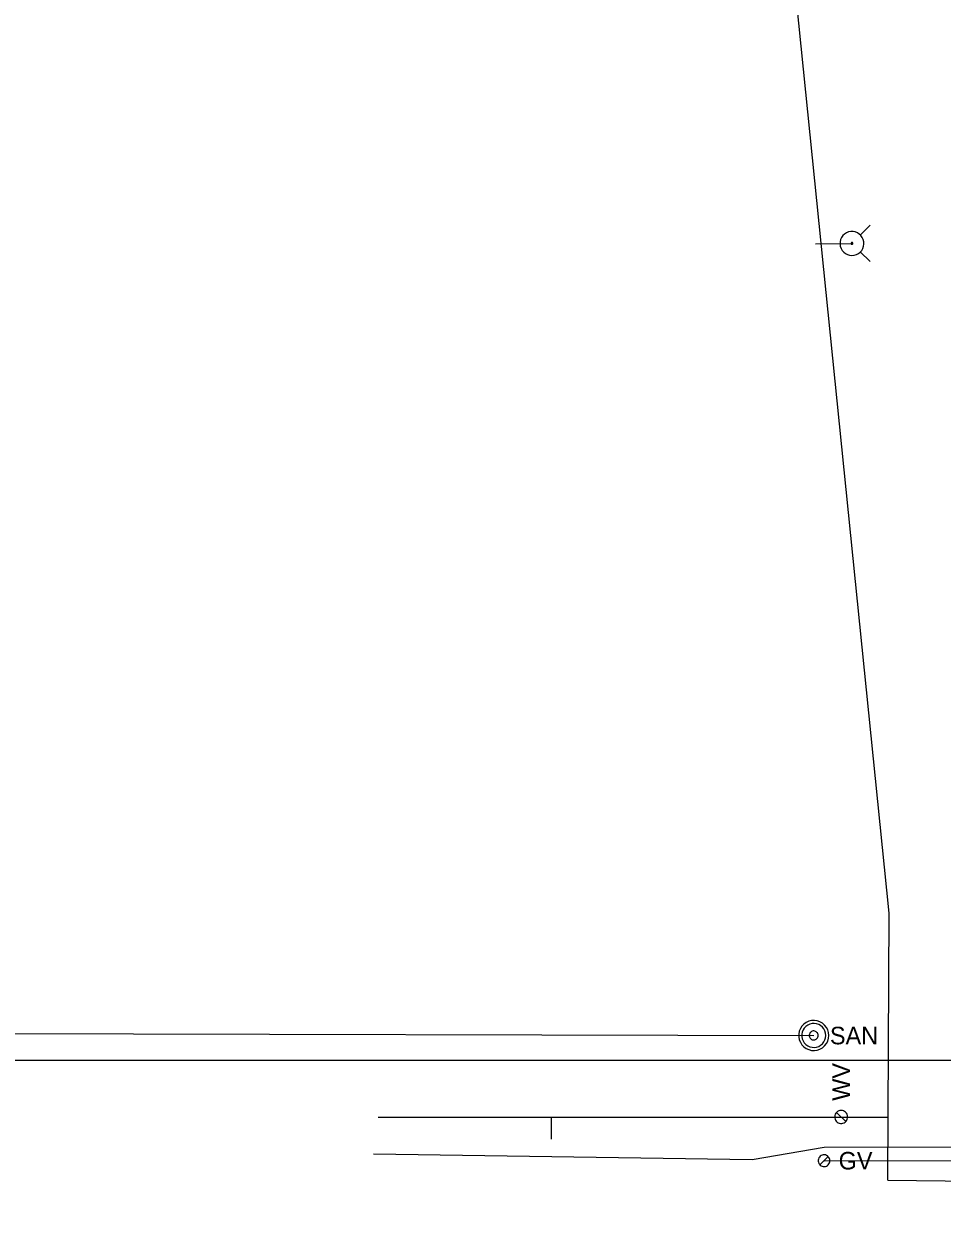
# Model space of a CAD drawing. Extents: x 600849 to 606371, y 330010 to 403088.
# Drawn here: x 604576.3 to 604777.9, y 335319 to 335581.2 of the extents above; entities that cross this region are included whole.
import ezdxf

# ---------------------------------------------------------------- set-up
doc = ezdxf.new("R2010")
doc.units = 0
for name, color, linetype in [('E_UTL_G', 7, 'Continuous'), ('E_UTL_G_UG', 7, 'Continuous'), ('E_UTL_SAN', 7, 'Continuous'), ('E_UTL_SAN_UG', 7, 'Continuous'), ('E_UTL_SAN_UG_MMSD', 7, 'Continuous'), ('E_UTL_W', 7, 'Continuous'), ('E_UTL_W_UG', 7, 'Continuous'), ('E_UTL_WHydrant', 7, 'Continuous')]:
    doc.layers.add(name, color=color, linetype=linetype)

msp = doc.modelspace()

# ---------------------------------------------------------------- linework, layer by layer
at = {"layer": 'E_UTL_G'}
for points in [[(604753.26, 335331.58), (604753.24, 335331.82), (604753.17, 335332.06), (604753.06, 335332.27), (604752.91, 335332.46), (604752.72, 335332.62), (604752.51, 335332.75), (604752.28, 335332.83), (604752.04, 335332.86), (604751.8, 335332.85), (604751.56, 335332.79), (604751.34, 335332.69), (604751.14, 335332.55), (604750.97, 335332.37), (604750.84, 335332.17), (604750.75, 335331.94), (604750.7, 335331.7), (604750.7, 335331.46), (604750.75, 335331.22), (604750.84, 335330.99), (604750.97, 335330.79), (604751.14, 335330.61), (604751.34, 335330.47), (604751.56, 335330.37), (604751.8, 335330.31), (604752.04, 335330.3), (604752.28, 335330.33), (604752.51, 335330.41), (604752.72, 335330.53), (604752.91, 335330.69), (604753.06, 335330.89), (604753.17, 335331.1), (604753.24, 335331.34), (604753.26, 335331.58)], [(604751.07, 335330.67), (604752.89, 335332.49)]]:
    msp.add_lwpolyline(points, dxfattribs=at)
at = {"layer": 'E_UTL_G_UG'}
for points in [[(604736.18, 335331.82), (604751.98, 335334.58), (604818.56, 335334.64), (604819.25, 335334.71), (604999.69, 335329.61)], [(604653.04, 335333.09), (604736.18, 335331.82)], [(604751.98, 335331.58), (604818.7, 335331.64), (604819.34, 335331.7), (604992.05, 335326.83)], [(604751.98, 335331.58), (604818.7, 335331.64), (604819.34, 335331.7), (604992.05, 335326.83)]]:
    msp.add_lwpolyline(points, dxfattribs=at)
at = {"layer": 'E_UTL_SAN'}
for points in [[(604753.01, 335359.08), (604752.95, 335359.7), (604752.78, 335360.31), (604752.49, 335360.86), (604752.1, 335361.36), (604751.63, 335361.77), (604751.08, 335362.08), (604750.49, 335362.29), (604749.87, 335362.38), (604749.24, 335362.35), (604748.63, 335362.2), (604748.06, 335361.94), (604747.55, 335361.57), (604747.12, 335361.12), (604746.78, 335360.59), (604746.55, 335360.01), (604746.43, 335359.39), (604746.43, 335358.77), (604746.55, 335358.15), (604746.78, 335357.57), (604747.12, 335357.04), (604747.55, 335356.59), (604748.06, 335356.22), (604748.63, 335355.96), (604749.24, 335355.81), (604749.87, 335355.78), (604750.49, 335355.87), (604751.08, 335356.08), (604751.63, 335356.39), (604752.1, 335356.8), (604752.49, 335357.3), (604752.78, 335357.85), (604752.95, 335358.46), (604753.01, 335359.08)], [(604752.35, 335359.08), (604752.3, 335359.58), (604752.16, 335360.06), (604751.93, 335360.51), (604751.62, 335360.9), (604751.24, 335361.23), (604750.81, 335361.48), (604750.33, 335361.65), (604749.84, 335361.72), (604749.34, 335361.69), (604748.85, 335361.58), (604748.39, 335361.37), (604747.98, 335361.08), (604747.64, 335360.71), (604747.37, 335360.29), (604747.18, 335359.82), (604747.08, 335359.33), (604747.08, 335358.83), (604747.18, 335358.34), (604747.37, 335357.87), (604747.64, 335357.45), (604747.98, 335357.09), (604748.39, 335356.79), (604748.85, 335356.59), (604749.34, 335356.47), (604749.84, 335356.44), (604750.33, 335356.51), (604750.81, 335356.68), (604751.24, 335356.93), (604751.62, 335357.26), (604751.93, 335357.65), (604752.16, 335358.1), (604752.3, 335358.58), (604752.35, 335359.08)], [(604750.7, 335359.08), (604750.68, 335359.27), (604750.63, 335359.45), (604750.55, 335359.62), (604750.43, 335359.76), (604750.29, 335359.89), (604750.12, 335359.98), (604749.95, 335360.04), (604749.76, 335360.07), (604749.57, 335360.06), (604749.39, 335360.02), (604749.22, 335359.94), (604749.06, 335359.83), (604748.93, 335359.69), (604748.83, 335359.53), (604748.76, 335359.36), (604748.73, 335359.17), (604748.73, 335358.99), (604748.76, 335358.8), (604748.83, 335358.63), (604748.93, 335358.47), (604749.06, 335358.33), (604749.22, 335358.22), (604749.39, 335358.14), (604749.57, 335358.1), (604749.76, 335358.09), (604749.95, 335358.12), (604750.12, 335358.18), (604750.29, 335358.27), (604750.43, 335358.4), (604750.55, 335358.55), (604750.63, 335358.71), (604750.68, 335358.89), (604750.7, 335359.08)]]:
    msp.add_lwpolyline(points, dxfattribs=at)
at = {"layer": 'E_UTL_SAN_UG'}
msp.add_line((604453.41, 335359.84), (604749.71, 335359.08), dxfattribs=at)
at = {"layer": 'E_UTL_SAN_UG_MMSD'}
msp.add_line((604129.05, 335353.62), (604806.5, 335353.62), dxfattribs=at)
at = {"layer": 'E_UTL_W'}
for points in [[(604755.74, 335342.6), (604755.47, 335342.57), (604755.21, 335342.49), (604754.97, 335342.37), (604754.76, 335342.2), (604754.58, 335342), (604754.44, 335341.76), (604754.35, 335341.51), (604754.32, 335341.24), (604754.33, 335340.97), (604754.39, 335340.7), (604754.51, 335340.46), (604754.66, 335340.24), (604754.86, 335340.05), (604755.09, 335339.9), (604755.34, 335339.8), (604755.6, 335339.75), (604755.88, 335339.75), (604756.14, 335339.8), (604756.39, 335339.9), (604756.62, 335340.05), (604756.82, 335340.24), (604756.98, 335340.46), (604757.09, 335340.7), (604757.15, 335340.97), (604757.16, 335341.24), (604757.13, 335341.51), (604757.04, 335341.76), (604756.9, 335342), (604756.72, 335342.2), (604756.51, 335342.37), (604756.27, 335342.49), (604756.01, 335342.57), (604755.74, 335342.6)], [(604756.75, 335340.16), (604754.73, 335342.18)]]:
    msp.add_lwpolyline(points, dxfattribs=at)
at = {"layer": 'E_UTL_W_UG'}
for p, q in [((604766, 335327.28), (604766.25, 335385.93)), ((604692.1, 335341.17), (604692.1, 335336.31))]:
    msp.add_line(p, q, dxfattribs=at)
for points in [[(604766.25, 335385.93), (604743, 335615.34), (604720.16, 335794.49)], [(604750.11, 335532.93), (604758.11, 335532.99)], [(604654.11, 335341.17), (604766.06, 335341.17)], [(604766, 335327.28), (604784.88, 335327.05), (604787.01, 335318.97)]]:
    msp.add_lwpolyline(points, dxfattribs=at)
at = {"layer": 'E_UTL_WHydrant'}
for points in [[(604758.11, 335530.37), (604758.61, 335530.41), (604759.09, 335530.55), (604759.53, 335530.78), (604759.92, 335531.09), (604760.25, 335531.47), (604760.5, 335531.9), (604760.66, 335532.37), (604760.73, 335532.86), (604760.71, 335533.36), (604760.59, 335533.85), (604760.38, 335534.3), (604760.09, 335534.71), (604759.73, 335535.05), (604759.31, 335535.32), (604758.85, 335535.51), (604758.36, 335535.6), (604757.86, 335535.6), (604757.37, 335535.51), (604756.91, 335535.32), (604756.49, 335535.05), (604756.13, 335534.71), (604755.84, 335534.3), (604755.63, 335533.85), (604755.51, 335533.36), (604755.49, 335532.86), (604755.56, 335532.37), (604755.72, 335531.9), (604755.97, 335531.47), (604756.3, 335531.09), (604756.69, 335530.78), (604757.14, 335530.55), (604757.61, 335530.41), (604758.11, 335530.37)], [(604759.95, 335534.82), (604762.09, 335536.97)], [(604758.11, 335532.79), (604758.15, 335532.79), (604758.19, 335532.8), (604758.22, 335532.82), (604758.25, 335532.84), (604758.27, 335532.87), (604758.29, 335532.91), (604758.31, 335532.94), (604758.31, 335532.98), (604758.31, 335533.02), (604758.3, 335533.05), (604758.28, 335533.09), (604758.26, 335533.12), (604758.23, 335533.15), (604758.2, 335533.17), (604758.17, 335533.18), (604758.13, 335533.19), (604758.09, 335533.19), (604758.05, 335533.18), (604758.02, 335533.17), (604757.99, 335533.15), (604757.96, 335533.12), (604757.94, 335533.09), (604757.92, 335533.05), (604757.91, 335533.02), (604757.91, 335532.98), (604757.92, 335532.94), (604757.93, 335532.91), (604757.95, 335532.87), (604757.97, 335532.84), (604758, 335532.82), (604758.04, 335532.8), (604758.07, 335532.79), (604758.11, 335532.79)], [(604759.95, 335531.15), (604762.09, 335529.01)]]:
    msp.add_lwpolyline(points, dxfattribs=at)

# ---------------------------------------------------------------- texts
at = {"layer": 'E_UTL_G'}
msp.add_text('GV', height=3.85, dxfattribs=at).set_placement((604755.19, 335329.65))
at = {"layer": 'E_UTL_SAN'}
msp.add_text('SAN', height=3.849, dxfattribs=at).set_placement((604753.28, 335357.13))
at = {"layer": 'E_UTL_W'}
msp.add_text('WV', height=3.85, rotation=90, dxfattribs=at).set_placement((604757.67, 335344.73))

doc.saveas('drawing.dxf')
